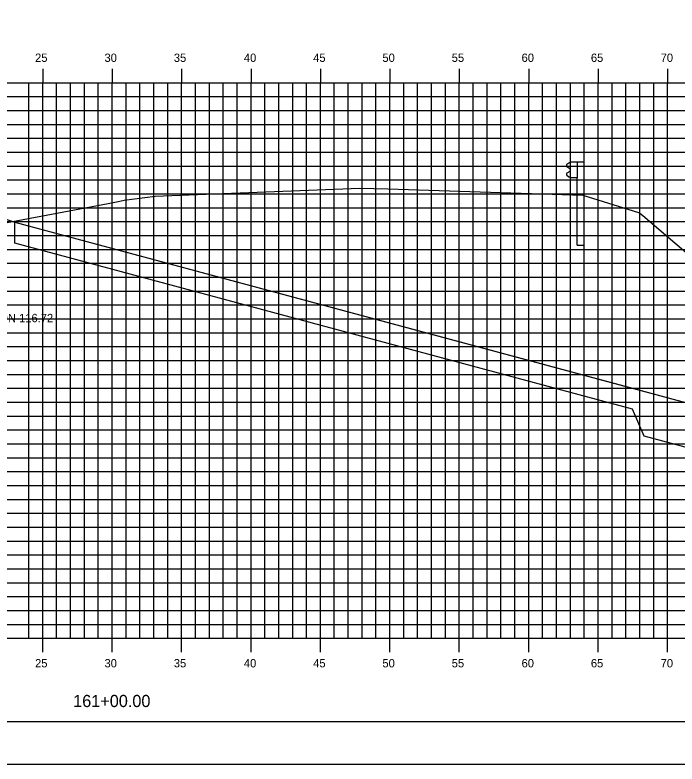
# Model space of a CAD drawing. Extents: x 850598 to 870284, y 366541 to 366651.
# Drawn here: x 853778.5 to 853826.2, y 366541.2 to 366595.1 of the extents above; entities that cross this region are included whole.
import ezdxf

# ---------------------------------------------------------------- set-up
doc = ezdxf.new("R2010")
doc.units = 0
for name, color, linetype in [('BORDER', 7, 'Continuous'), ('D_Drainage_RipRap', 7, 'Continuous'), ('D_Roadway_Centerline', 7, 'Continuous'), ('D_Roadway_SlopeLines', 7, 'Continuous'), ('D_Roadway_SubGrade', 7, 'Continuous'), ('H_V ANNOTATION', 7, 'Continuous'), ('MAJOR', 7, 'Continuous'), ('MINOR', 7, 'Continuous'), ('PLOT BOUNDARY', 7, 'Continuous'), ('S_Guardrail_Beam', 7, 'Continuous'), ('S_Roadway_Centerline', 7, 'Continuous')]:
    doc.layers.add(name, color=color, linetype=linetype)

msp = doc.modelspace()

# ---------------------------------------------------------------- linework, layer by layer
at = {"layer": 'BORDER'}
msp.add_line((853710.489, 366544.225), (853870.489, 366544.225), dxfattribs=at)
at = {"layer": 'D_Drainage_RipRap'}
msp.add_lwpolyline([(853822.953, 366568.225), (853835.405, 366564.877), (853845.267, 366562.225), (853842.267, 366559.225), (853839.267, 366559.225), (853836.267, 366561.427), (853823.815, 366564.775), (853822.953, 366566.725), (853778.489, 366578.682), (853778.489, 366580.182)], close=True, dxfattribs=at)
at = {"layer": 'D_Roadway_Centerline'}
msp.add_lwpolyline([(853725.548, 366577.322), (853730.489, 366578.969), (853734.291, 366580.236), (853740.489, 366582.302), (853744.489, 366582.542), (853755.489, 366582.872), (853766.489, 366582.542), (853770.489, 366582.302), (853772.489, 366582.182), (853778.489, 366580.182), (853822.953, 366568.225), (853835.405, 366564.877), (853845.267, 366562.225), (853849.267, 366562.225)], dxfattribs=at)
at = {"layer": 'D_Roadway_SlopeLines'}
msp.add_lwpolyline([(853778.489, 366580.182), (853845.267, 366562.225), (853845.267, 366562.225)], dxfattribs=at)
at = {"layer": 'D_Roadway_SubGrade'}
msp.add_lwpolyline([(853766.489, 366582.042), (853767.489, 366581.982), (853767.489, 366582.232), (853772.489, 366581.932), (853772.489, 366582.182), (853778.489, 366580.182), (853766.489, 366580.542)], close=True, dxfattribs=at)
at = {"layer": 'MAJOR'}
for p, q in [((853780.489, 366591.227), (853780.489, 366590.225)), ((853780.489, 366591.227), (853780.489, 366590.225)), ((853785.489, 366591.227), (853785.489, 366590.225)), ((853785.489, 366591.227), (853785.489, 366590.225)), ((853790.489, 366591.227), (853790.489, 366590.225)), ((853790.489, 366591.227), (853790.489, 366590.225)), ((853795.489, 366591.227), (853795.489, 366590.225)), ((853795.489, 366591.227), (853795.489, 366590.225)), ((853800.489, 366591.227), (853800.489, 366590.225)), ((853800.489, 366591.227), (853800.489, 366590.225)), ((853805.489, 366591.227), (853805.489, 366590.225)), ((853805.489, 366591.227), (853805.489, 366590.225)), ((853810.489, 366591.227), (853810.489, 366590.225)), ((853810.489, 366591.227), (853810.489, 366590.225)), ((853815.489, 366591.227), (853815.489, 366590.225)), ((853815.489, 366591.227), (853815.489, 366590.225)), ((853820.489, 366591.227), (853820.489, 366590.225)), ((853820.489, 366591.227), (853820.489, 366590.225)), ((853825.489, 366591.227), (853825.489, 366590.225)), ((853825.489, 366591.227), (853825.489, 366590.225)), ((853715.489, 366590.225), (853855.489, 366590.225)), ((853715.489, 366590.225), (853855.489, 366590.225)), ((853715.489, 366590.225), (853855.489, 366590.225)), ((853715.489, 366590.225), (853855.489, 366590.225)), ((853780.489, 366550.225), (853780.489, 366590.225)), ((853780.489, 366550.225), (853780.489, 366590.225)), ((853785.489, 366550.225), (853785.489, 366590.225)), ((853785.489, 366550.225), (853785.489, 366590.225)), ((853790.489, 366550.225), (853790.489, 366590.225)), ((853790.489, 366550.225), (853790.489, 366590.225)), ((853795.489, 366550.225), (853795.489, 366590.225)), ((853795.489, 366550.225), (853795.489, 366590.225)), ((853800.489, 366550.225), (853800.489, 366590.225)), ((853800.489, 366550.225), (853800.489, 366590.225)), ((853805.489, 366550.225), (853805.489, 366590.225)), ((853805.489, 366550.225), (853805.489, 366590.225)), ((853810.489, 366550.225), (853810.489, 366590.225)), ((853810.489, 366550.225), (853810.489, 366590.225)), ((853815.489, 366550.225), (853815.489, 366590.225)), ((853815.489, 366550.225), (853815.489, 366590.225)), ((853820.489, 366550.225), (853820.489, 366590.225)), ((853820.489, 366550.225), (853820.489, 366590.225)), ((853825.489, 366550.225), (853825.489, 366590.225)), ((853825.489, 366550.225), (853825.489, 366590.225)), ((853715.489, 366585.225), (853855.489, 366585.225)), ((853715.489, 366585.225), (853855.489, 366585.225)), ((853715.489, 366580.225), (853855.489, 366580.225)), ((853715.489, 366580.225), (853855.489, 366580.225)), ((853715.489, 366575.225), (853855.489, 366575.225)), ((853715.489, 366575.225), (853855.489, 366575.225)), ((853715.489, 366570.225), (853855.489, 366570.225)), ((853715.489, 366570.225), (853855.489, 366570.225)), ((853715.489, 366565.225), (853855.489, 366565.225)), ((853715.489, 366565.225), (853855.489, 366565.225)), ((853715.489, 366560.225), (853855.489, 366560.225)), ((853715.489, 366560.225), (853855.489, 366560.225)), ((853715.489, 366555.225), (853855.489, 366555.225)), ((853715.489, 366555.225), (853855.489, 366555.225)), ((853715.489, 366550.225), (853855.489, 366550.225)), ((853715.489, 366550.225), (853855.489, 366550.225)), ((853715.489, 366550.225), (853855.489, 366550.225)), ((853715.489, 366550.225), (853855.489, 366550.225)), ((853780.489, 366549.223), (853780.489, 366550.225)), ((853780.489, 366549.223), (853780.489, 366550.225)), ((853785.489, 366549.223), (853785.489, 366550.225)), ((853785.489, 366549.223), (853785.489, 366550.225)), ((853790.489, 366549.223), (853790.489, 366550.225)), ((853790.489, 366549.223), (853790.489, 366550.225)), ((853795.489, 366549.223), (853795.489, 366550.225)), ((853795.489, 366549.223), (853795.489, 366550.225)), ((853800.489, 366549.223), (853800.489, 366550.225)), ((853800.489, 366549.223), (853800.489, 366550.225)), ((853805.489, 366549.223), (853805.489, 366550.225)), ((853805.489, 366549.223), (853805.489, 366550.225)), ((853810.489, 366549.223), (853810.489, 366550.225)), ((853810.489, 366549.223), (853810.489, 366550.225)), ((853815.489, 366549.223), (853815.489, 366550.225)), ((853815.489, 366549.223), (853815.489, 366550.225)), ((853820.489, 366549.223), (853820.489, 366550.225)), ((853820.489, 366549.223), (853820.489, 366550.225)), ((853825.489, 366549.223), (853825.489, 366550.225)), ((853825.489, 366549.223), (853825.489, 366550.225))]:
    msp.add_line(p, q, dxfattribs=at)
at = {"layer": 'MINOR'}
for p, q in [((853779.489, 366550.225), (853779.489, 366590.225)), ((853779.489, 366550.225), (853779.489, 366590.225)), ((853781.489, 366550.225), (853781.489, 366590.225)), ((853781.489, 366550.225), (853781.489, 366590.225)), ((853782.489, 366550.225), (853782.489, 366590.225)), ((853782.489, 366550.225), (853782.489, 366590.225)), ((853783.489, 366550.225), (853783.489, 366590.225)), ((853783.489, 366550.225), (853783.489, 366590.225)), ((853784.489, 366550.225), (853784.489, 366590.225)), ((853784.489, 366550.225), (853784.489, 366590.225)), ((853786.489, 366550.225), (853786.489, 366590.225)), ((853786.489, 366550.225), (853786.489, 366590.225)), ((853787.489, 366550.225), (853787.489, 366590.225)), ((853787.489, 366550.225), (853787.489, 366590.225)), ((853788.489, 366550.225), (853788.489, 366590.225)), ((853788.489, 366550.225), (853788.489, 366590.225)), ((853789.489, 366550.225), (853789.489, 366590.225)), ((853789.489, 366550.225), (853789.489, 366590.225)), ((853791.489, 366550.225), (853791.489, 366590.225)), ((853791.489, 366550.225), (853791.489, 366590.225)), ((853792.489, 366550.225), (853792.489, 366590.225)), ((853792.489, 366550.225), (853792.489, 366590.225)), ((853793.489, 366550.225), (853793.489, 366590.225)), ((853793.489, 366550.225), (853793.489, 366590.225)), ((853794.489, 366550.225), (853794.489, 366590.225)), ((853794.489, 366550.225), (853794.489, 366590.225)), ((853796.489, 366550.225), (853796.489, 366590.225)), ((853796.489, 366550.225), (853796.489, 366590.225)), ((853797.489, 366550.225), (853797.489, 366590.225)), ((853797.489, 366550.225), (853797.489, 366590.225)), ((853798.489, 366550.225), (853798.489, 366590.225)), ((853798.489, 366550.225), (853798.489, 366590.225)), ((853799.489, 366550.225), (853799.489, 366590.225)), ((853799.489, 366550.225), (853799.489, 366590.225)), ((853801.489, 366550.225), (853801.489, 366590.225)), ((853801.489, 366550.225), (853801.489, 366590.225)), ((853802.489, 366550.225), (853802.489, 366590.225)), ((853802.489, 366550.225), (853802.489, 366590.225)), ((853803.489, 366550.225), (853803.489, 366590.225)), ((853803.489, 366550.225), (853803.489, 366590.225)), ((853804.489, 366550.225), (853804.489, 366590.225)), ((853804.489, 366550.225), (853804.489, 366590.225)), ((853806.489, 366550.225), (853806.489, 366590.225)), ((853806.489, 366550.225), (853806.489, 366590.225)), ((853807.489, 366550.225), (853807.489, 366590.225)), ((853807.489, 366550.225), (853807.489, 366590.225)), ((853808.489, 366550.225), (853808.489, 366590.225)), ((853808.489, 366550.225), (853808.489, 366590.225)), ((853809.489, 366550.225), (853809.489, 366590.225)), ((853809.489, 366550.225), (853809.489, 366590.225)), ((853811.489, 366550.225), (853811.489, 366590.225)), ((853811.489, 366550.225), (853811.489, 366590.225)), ((853812.489, 366550.225), (853812.489, 366590.225)), ((853812.489, 366550.225), (853812.489, 366590.225)), ((853813.489, 366550.225), (853813.489, 366590.225)), ((853813.489, 366550.225), (853813.489, 366590.225)), ((853814.489, 366550.225), (853814.489, 366590.225)), ((853814.489, 366550.225), (853814.489, 366590.225)), ((853816.489, 366550.225), (853816.489, 366590.225)), ((853816.489, 366550.225), (853816.489, 366590.225)), ((853817.489, 366550.225), (853817.489, 366590.225)), ((853817.489, 366550.225), (853817.489, 366590.225)), ((853818.489, 366550.225), (853818.489, 366590.225)), ((853818.489, 366550.225), (853818.489, 366590.225)), ((853819.489, 366550.225), (853819.489, 366590.225)), ((853819.489, 366550.225), (853819.489, 366590.225)), ((853821.489, 366550.225), (853821.489, 366590.225)), ((853821.489, 366550.225), (853821.489, 366590.225)), ((853822.489, 366550.225), (853822.489, 366590.225)), ((853822.489, 366550.225), (853822.489, 366590.225)), ((853823.489, 366550.225), (853823.489, 366590.225)), ((853823.489, 366550.225), (853823.489, 366590.225)), ((853824.489, 366550.225), (853824.489, 366590.225)), ((853824.489, 366550.225), (853824.489, 366590.225)), ((853715.489, 366589.225), (853855.489, 366589.225)), ((853715.489, 366589.225), (853855.489, 366589.225)), ((853715.489, 366588.225), (853855.489, 366588.225)), ((853715.489, 366588.225), (853855.489, 366588.225)), ((853715.489, 366587.225), (853855.489, 366587.225)), ((853715.489, 366587.225), (853855.489, 366587.225)), ((853715.489, 366586.225), (853855.489, 366586.225)), ((853715.489, 366586.225), (853855.489, 366586.225)), ((853715.489, 366584.225), (853855.489, 366584.225)), ((853715.489, 366584.225), (853855.489, 366584.225)), ((853715.489, 366583.225), (853855.489, 366583.225)), ((853715.489, 366583.225), (853855.489, 366583.225)), ((853715.489, 366582.225), (853855.489, 366582.225)), ((853715.489, 366582.225), (853855.489, 366582.225)), ((853715.489, 366581.225), (853855.489, 366581.225)), ((853715.489, 366581.225), (853855.489, 366581.225)), ((853715.489, 366579.225), (853855.489, 366579.225)), ((853715.489, 366579.225), (853855.489, 366579.225)), ((853715.489, 366578.225), (853855.489, 366578.225)), ((853715.489, 366578.225), (853855.489, 366578.225)), ((853715.489, 366577.225), (853855.489, 366577.225)), ((853715.489, 366577.225), (853855.489, 366577.225)), ((853715.489, 366576.225), (853855.489, 366576.225)), ((853715.489, 366576.225), (853855.489, 366576.225)), ((853715.489, 366574.225), (853855.489, 366574.225)), ((853715.489, 366574.225), (853855.489, 366574.225)), ((853715.489, 366573.225), (853855.489, 366573.225)), ((853715.489, 366573.225), (853855.489, 366573.225)), ((853715.489, 366572.225), (853855.489, 366572.225)), ((853715.489, 366572.225), (853855.489, 366572.225)), ((853715.489, 366571.225), (853855.489, 366571.225)), ((853715.489, 366571.225), (853855.489, 366571.225)), ((853715.489, 366569.225), (853855.489, 366569.225)), ((853715.489, 366569.225), (853855.489, 366569.225)), ((853715.489, 366568.225), (853855.489, 366568.225)), ((853715.489, 366568.225), (853855.489, 366568.225)), ((853715.489, 366567.225), (853855.489, 366567.225)), ((853715.489, 366567.225), (853855.489, 366567.225)), ((853715.489, 366566.225), (853855.489, 366566.225)), ((853715.489, 366566.225), (853855.489, 366566.225)), ((853715.489, 366564.225), (853855.489, 366564.225)), ((853715.489, 366564.225), (853855.489, 366564.225)), ((853715.489, 366563.225), (853855.489, 366563.225)), ((853715.489, 366563.225), (853855.489, 366563.225)), ((853715.489, 366562.225), (853855.489, 366562.225)), ((853715.489, 366562.225), (853855.489, 366562.225)), ((853715.489, 366561.225), (853855.489, 366561.225)), ((853715.489, 366561.225), (853855.489, 366561.225)), ((853715.489, 366559.225), (853855.489, 366559.225)), ((853715.489, 366559.225), (853855.489, 366559.225)), ((853715.489, 366558.225), (853855.489, 366558.225)), ((853715.489, 366558.225), (853855.489, 366558.225)), ((853715.489, 366557.225), (853855.489, 366557.225)), ((853715.489, 366557.225), (853855.489, 366557.225)), ((853715.489, 366556.225), (853855.489, 366556.225)), ((853715.489, 366556.225), (853855.489, 366556.225)), ((853715.489, 366554.225), (853855.489, 366554.225)), ((853715.489, 366554.225), (853855.489, 366554.225)), ((853715.489, 366553.225), (853855.489, 366553.225)), ((853715.489, 366553.225), (853855.489, 366553.225)), ((853715.489, 366552.225), (853855.489, 366552.225)), ((853715.489, 366552.225), (853855.489, 366552.225)), ((853715.489, 366551.225), (853855.489, 366551.225)), ((853715.489, 366551.225), (853855.489, 366551.225))]:
    msp.add_line(p, q, dxfattribs=at)
at = {"layer": 'PLOT BOUNDARY'}
msp.add_lwpolyline([(853702.395, 366541.166), (853872.395, 366541.166), (853872.395, 366651.166), (853702.395, 366651.166)], close=True, dxfattribs=at)
at = {"layer": 'S_Guardrail_Beam'}
for p, q in [((853818.389, 366584.44), (853818.246, 366584.34)), ((853818.246, 366584.197), (853818.441, 366584.061)), ((853818.488, 366584.462), (853818.406, 366584.447)), ((853818.488, 366584.534), (853818.978, 366584.534)), ((853818.488, 366583.368), (853818.488, 366584.534)), ((853818.978, 366584.534), (853819.469, 366584.534)), ((853818.978, 366584.534), (853818.978, 366583.368)), ((853819.469, 366584.534), (853819.469, 366578.534)), ((853818.441, 366583.841), (853818.246, 366583.705)), ((853818.246, 366583.562), (853818.389, 366583.462)), ((853818.475, 366583.997), (853818.475, 366583.906)), ((853818.406, 366583.455), (853818.488, 366583.441)), ((853818.978, 366583.368), (853818.488, 366583.368)), ((853818.978, 366578.534), (853818.978, 366583.368)), ((853818.978, 366578.534), (853819.469, 366578.534))]:
    msp.add_line(p, q, dxfattribs=at)
for centre, major_axis, start_param, end_param in [((853818.296, 366584.269), (-0.0877, 0), 5.323254, 7.243116), ((853818.413, 366584.406), (-0.0417, 0), 4.886922, 5.323254), ((853818.396, 366583.997), (0.0789, 0), 0, 0.959931), ((853818.296, 366583.633), (-0.0877, 0), 5.323254, 7.243116), ((853818.396, 366583.906), (0.0789, 0), 5.323254, 6.283185), ((853818.413, 366583.496), (-0.0417, 0), 0.959931, 1.396263)]:
    msp.add_ellipse(centre, major_axis=major_axis, ratio=0.995501, start_param=start_param, end_param=end_param, dxfattribs=at)
at = {"layer": 'S_Roadway_Centerline'}
msp.add_lwpolyline([(853715.489, 366577.258), (853727.93, 366577.337), (853739.322, 366577.409), (853747.757, 366577.946), (853775.869, 366579.776), (853785.205, 366581.53), (853785.911, 366581.674), (853786.364, 366581.76), (853788.576, 366582.055), (853789.791, 366582.106), (853803.328, 366582.644), (853805.352, 366582.582), (853819.384, 366582.138), (853823.386, 366580.873), (853823.494, 366580.831), (853823.71, 366580.659), (853840.663, 366566.181), (853849.375, 366562.176), (853855.489, 366559.284)], dxfattribs=at)

# ---------------------------------------------------------------- texts
at = {"layer": 'H_V ANNOTATION'}
for s, height, p in [('25', 0.6, (853779.935, 366591.725)), ('30', 0.6, (853784.937, 366591.725)), ('35', 0.6, (853789.929, 366591.725)), ('40', 0.6, (853794.975, 366591.725)), ('45', 0.6, (853799.967, 366591.725)), ('50', 0.6, (853804.953, 366591.725)), ('55', 0.6, (853809.945, 366591.725)), ('60', 0.6, (853814.975, 366591.725)), ('65', 0.6, (853819.967, 366591.725)), ('70', 0.6, (853824.991, 366591.725)), ('UNDERDRAIN ELEVATION 116.72', 0.6, (853768.486, 366572.981)), ('25', 0.6, (853779.935, 366548.125)), ('30', 0.6, (853784.937, 366548.125)), ('35', 0.6, (853789.929, 366548.125)), ('40', 0.6, (853794.975, 366548.125)), ('45', 0.6, (853799.967, 366548.125)), ('50', 0.6, (853804.953, 366548.125)), ('55', 0.6, (853809.945, 366548.125)), ('60', 0.6, (853814.975, 366548.125)), ('65', 0.6, (853819.967, 366548.125)), ('70', 0.6, (853824.991, 366548.125)), ('161+00.00', 0.875, (853782.68, 366545.268))]:
    msp.add_text(s, height=height, dxfattribs=at).set_placement(p)
at = {"layer": 'S_Roadway_Centerline'}
for s, p in [('C', (853803.323, 366582.644)), ('L', (853803.328, 366582.636))]:
    msp.add_text(s, height=0.0146, dxfattribs=at).set_placement(p)

doc.saveas('drawing.dxf')
